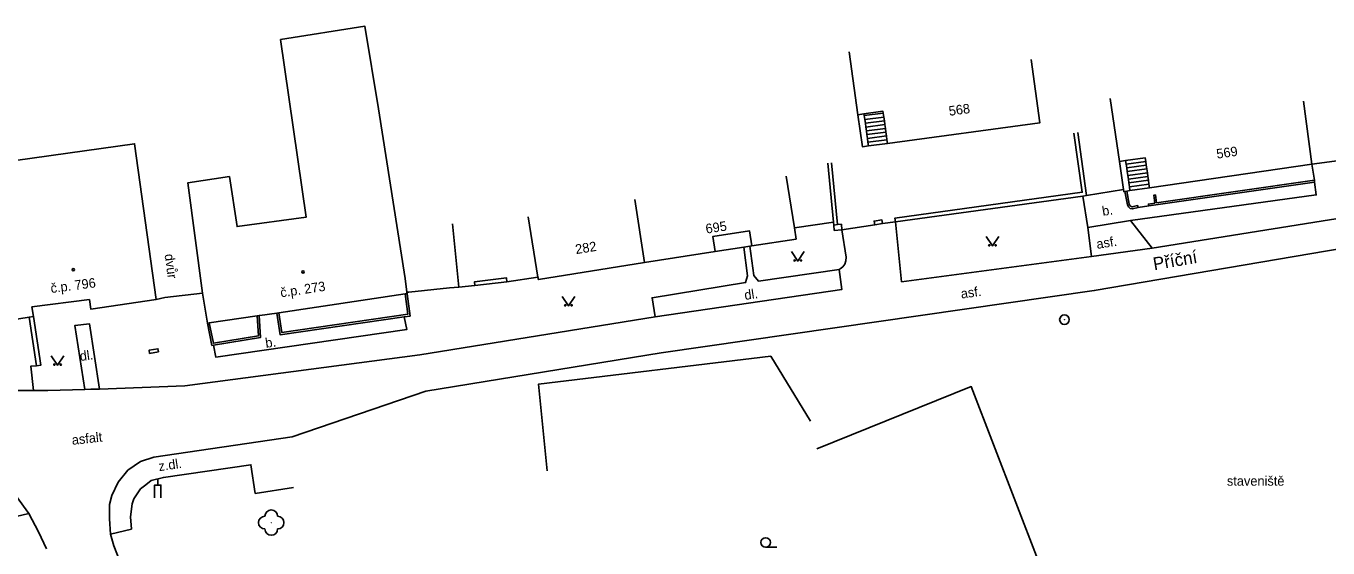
# Model space of a CAD drawing. Extents: x -577457 to -568404, y -1208466 to -1201387.
# Drawn here: x -575093.5 to -574991.3, y -1204442.2 to -1204401.2 of the extents above; entities that cross this region are included whole.
import ezdxf

# ---------------------------------------------------------------- set-up
doc = ezdxf.new("R2010")
doc.units = 0
for name, color, linetype in [('BUDOVY_MĚŘ', 7, 'Continuous'), ('BUDOVY_NEMĚŘ', 7, 'Continuous'), ('MAP_ZN_BP', 7, 'Continuous'), ('NÁZVY_ULIC_TOK_SMĚR', 7, 'Continuous'), ('OBVOD_PILÍŘE', 7, 'Continuous'), ('POMOC_POPIS', 7, 'Continuous'), ('ROZHRANÍ_PLOCH', 7, 'Continuous'), ('ZELEŇ', 7, 'Continuous'), ('ZN_BUDOV', 7, 'Continuous'), ('ZN_DOPLŇKOVÉ', 7, 'Continuous'), ('ZN_KULTUR', 7, 'Continuous'), ('Č_POPIS_ORIENT', 7, 'Continuous')]:
    doc.layers.add(name, color=color, linetype=linetype)

msp = doc.modelspace()

# ---------------------------------------------------------------- linework, layer by layer
at = {"layer": 'BUDOVY_MĚŘ'}
for points in [[(-575028.22, -1204408.17), (-575028.9, -1204403.22)], [(-575014.6, -1204403.84), (-575013.92, -1204408.8), (-575025.9, -1204410.44)], [(-575007.68, -1204411.84), (-575008.4, -1204406.9)], [(-574993.23, -1204407.11), (-574992.56, -1204412.06)], [(-575027.74, -1204408.1), (-575028.22, -1204408.17)], [(-575026.23, -1204408.06), (-575026.25, -1204407.9), (-575027.74, -1204408.1)], [(-575026.18, -1204408.36), (-575026.23, -1204408.06)], [(-575026.14, -1204408.65), (-575026.18, -1204408.36)], [(-575026.1, -1204408.95), (-575026.14, -1204408.65)], [(-575026.06, -1204409.25), (-575026.1, -1204408.95)], [(-575026.02, -1204409.54), (-575026.06, -1204409.25)], [(-575025.98, -1204409.84), (-575026.02, -1204409.54)], [(-575025.94, -1204410.14), (-575025.98, -1204409.84)], [(-575025.9, -1204410.44), (-575025.94, -1204410.14)], [(-574982.55, -1204410.71), (-574992.56, -1204412.06)], [(-575005.62, -1204411.84), (-575005.66, -1204411.55), (-575007.2, -1204411.77)], [(-575007.2, -1204411.77), (-575007.68, -1204411.84)], [(-575005.57, -1204412.13), (-575005.62, -1204411.84)], [(-575005.53, -1204412.43), (-575005.57, -1204412.13)], [(-575005.48, -1204412.73), (-575005.53, -1204412.43)], [(-575005.44, -1204413.02), (-575005.48, -1204412.73)], [(-574992.56, -1204412.06), (-575005.32, -1204413.92)], [(-575033.84, -1204413), (-575033.21, -1204417.06)], [(-575005.4, -1204413.32), (-575005.44, -1204413.02)], [(-575005.36, -1204413.62), (-575005.4, -1204413.32)], [(-575005.32, -1204413.92), (-575005.36, -1204413.62)], [(-575045.73, -1204414.84), (-575044.97, -1204419.78)], [(-575059.55, -1204421.72), (-575060.05, -1204416.75)], [(-575053.34, -1204420.93), (-575054.1, -1204416.19)], [(-575033.21, -1204417.06), (-575033.07, -1204417.95), (-575036.55, -1204418.49)], [(-575037.18, -1204418.58), (-575039.42, -1204418.93)], [(-575036.71, -1204418.51), (-575037.18, -1204418.58)], [(-575036.55, -1204418.49), (-575036.71, -1204418.51)], [(-575044.97, -1204419.78), (-575053.31, -1204421.13), (-575053.34, -1204420.93)], [(-575039.42, -1204418.93), (-575044.97, -1204419.78)], [(-575060.29, -1204421.79), (-575059.55, -1204421.72)], [(-575083.32, -1204422.7), (-575088.46, -1204423.45), (-575088.57, -1204422.7), (-575093.08, -1204423.28), (-575092.97, -1204424.04)], [(-575079.3, -1204424.56), (-575079.68, -1204422.21)], [(-575063.77, -1204422.26), (-575073.7, -1204423.74)], [(-575063.61, -1204422.24), (-575063.77, -1204422.26)], [(-575063.63, -1204422.13), (-575063.48, -1204422.12)], [(-575063.63, -1204422.13), (-575063.61, -1204422.24)], [(-575075.39, -1204423.98), (-575079.15, -1204424.54)], [(-575075.24, -1204423.96), (-575075.39, -1204423.98)], [(-575075.19, -1204423.95), (-575075.24, -1204423.96)], [(-575073.7, -1204423.74), (-575073.86, -1204423.76)], [(-575093.3, -1204424.09), (-575093.45, -1204424.11)], [(-575092.97, -1204424.04), (-575093.3, -1204424.09)], [(-575079.15, -1204424.54), (-575079.3, -1204424.56)]]:
    msp.add_lwpolyline(points, dxfattribs=at)
at = {"layer": 'BUDOVY_NEMĚŘ'}
for points in [[(-575079.68, -1204422.21), (-575080.84, -1204413.53), (-575077.57, -1204413.03), (-575076.97, -1204416.97), (-575071.54, -1204416.22), (-575073.55, -1204402.26), (-575066.95, -1204401.2), (-575065.87, -1204407.72), (-575063.78, -1204421.04), (-575063.63, -1204422.13)], [(-575098.32, -1204412.32), (-575085.02, -1204410.46), (-575083.32, -1204422.7)]]:
    msp.add_lwpolyline(points, dxfattribs=at)
at = {"layer": 'MAP_ZN_BP'}
for radius in [0.375, 0.0005]:
    msp.add_circle((-575012, -1204424.28), radius, dxfattribs=at)
at = {"layer": 'OBVOD_PILÍŘE'}
msp.add_lwpolyline([(-575083.15, -1204426.81), (-575083.84, -1204426.93), (-575083.88, -1204426.68), (-575083.19, -1204426.56), (-575083.15, -1204426.81)], dxfattribs=at)
at = {"layer": 'ROZHRANÍ_PLOCH'}
for points in [[(-575027.72, -1204408.24), (-575026.23, -1204408.06)], [(-575027.67, -1204408.54), (-575026.18, -1204408.36)], [(-575027.63, -1204408.84), (-575026.14, -1204408.65)], [(-575072.64, -1204433.48), (-575062.14, -1204429.9), (-575043.66, -1204426.88), (-575009.66, -1204422), (-574980.88, -1204417.08), (-574965.97, -1204414.47), (-574948, -1204411.43), (-574934.63, -1204408.74)], [(-575027.59, -1204409.14), (-575026.1, -1204408.95)], [(-575027.55, -1204409.43), (-575026.06, -1204409.25)], [(-575027.51, -1204409.73), (-575026.02, -1204409.54)], [(-575027.47, -1204410.03), (-575025.98, -1204409.84)], [(-575027.43, -1204410.33), (-575025.94, -1204410.14)], [(-575027.39, -1204410.62), (-575025.9, -1204410.44)], [(-574959.74, -1204410.24), (-574960.24, -1204411.4), (-574966.07, -1204412.35), (-574981.69, -1204414.91), (-575005.1, -1204418.65)], [(-575007.16, -1204412.05), (-575005.62, -1204411.84)], [(-575007.11, -1204412.34), (-575005.57, -1204412.13)], [(-575007.07, -1204412.64), (-575005.53, -1204412.43)], [(-575007.02, -1204412.94), (-575005.48, -1204412.73)], [(-574992.56, -1204412.06), (-574992.37, -1204413.31)], [(-575006.98, -1204413.23), (-575005.44, -1204413.02)], [(-575006.94, -1204413.53), (-575005.4, -1204413.32)], [(-575006.9, -1204413.83), (-575005.36, -1204413.62)], [(-574992.35, -1204413.46), (-574992.22, -1204414.47), (-575006.82, -1204416.49)], [(-574992.37, -1204413.31), (-574992.35, -1204413.46)], [(-575010.16, -1204417.03), (-575010.56, -1204414.57)], [(-575006.86, -1204414.13), (-575005.32, -1204413.92)], [(-575009.87, -1204419.31), (-575024.79, -1204421.3), (-575025.27, -1204416.6)], [(-575006.82, -1204416.49), (-575010.16, -1204417.03)], [(-575006.82, -1204416.49), (-575005.1, -1204418.65)], [(-575029.47, -1204417.21), (-575029.15, -1204419.38), (-575029.16, -1204419.65), (-575029.25, -1204419.91), (-575029.41, -1204420.13), (-575029.62, -1204420.29), (-575029.7, -1204420.33)], [(-575009.87, -1204419.31), (-575010.16, -1204417.03)], [(-575037.18, -1204418.58), (-575036.89, -1204420.83), (-575037.04, -1204421.37), (-575044.38, -1204422.56), (-575044.15, -1204424.05)], [(-575029.7, -1204420.33), (-575036.03, -1204421.25), (-575036.39, -1204420.81), (-575036.71, -1204418.51)], [(-575005.1, -1204418.65), (-575009.87, -1204419.31)], [(-575029.7, -1204420.33), (-575029.47, -1204421.9), (-575044.15, -1204424.05)], [(-575087.78, -1204429.73), (-575088.55, -1204424.61), (-575089.7, -1204424.73), (-575088.93, -1204429.77)], [(-575044.15, -1204424.05), (-575062.63, -1204427.04), (-575081.08, -1204429.48), (-575087.78, -1204429.73)], [(-575063.84, -1204424.07), (-575063.65, -1204425.06), (-575078.63, -1204427.24), (-575078.83, -1204426.29)], [(-575092.96, -1204429.85), (-575093.17, -1204427.94), (-575092.71, -1204427.9)], [(-575092.96, -1204429.85), (-575094.75, -1204429.86), (-575095.12, -1204429.85)], [(-575088.93, -1204429.77), (-575091.84, -1204429.85), (-575092.96, -1204429.85)], [(-575087.78, -1204429.73), (-575088.46, -1204429.75), (-575088.93, -1204429.77)], [(-575086.9, -1204441.13), (-575086.99, -1204439.94), (-575087, -1204438.8), (-575086.81, -1204438.1), (-575086.32, -1204437.06), (-575085.54, -1204436.11), (-575084.56, -1204435.43), (-575083.51, -1204435.09), (-575072.64, -1204433.48)], [(-575098.36, -1204435.19), (-575097.42, -1204435.54), (-575096.02, -1204436.48), (-575094.28, -1204438.18), (-575093.33, -1204439.52), (-575095.79, -1204440.08)], [(-575082.17, -1204453.5), (-575086.64, -1204442.06), (-575086.9, -1204441.13), (-575085.27, -1204440.74), (-575085.33, -1204439.77), (-575085.22, -1204438.76), (-575085.08, -1204438.35), (-575084.56, -1204437.58), (-575084.14, -1204437.25), (-575083.73, -1204436.91), (-575082.75, -1204436.68), (-575075.88, -1204435.68), (-575075.55, -1204437.94), (-575072.53, -1204437.47)], [(-575093.33, -1204439.52), (-575092.57, -1204440.95), (-575091.95, -1204442.28)]]:
    msp.add_lwpolyline(points, dxfattribs=at)
at = {"layer": 'ZELEŇ'}
msp.add_circle((-575074.29, -1204440.23), 0.0005, dxfattribs=at)
for centre, start, end in [((-575074.29, -1204439.73), 0, 180), ((-575074.79, -1204440.23), 90, 270), ((-575073.79, -1204440.23), 270, 90), ((-575074.29, -1204440.73), 180, 360)]:
    msp.add_arc(centre, 0.5, start, end, dxfattribs=at)
at = {"layer": 'ZN_BUDOV'}
for centre in [(-575089.83, -1204420.35), (-575071.79, -1204420.53)]:
    msp.add_circle(centre, 0.0875, dxfattribs=at)
at = {"layer": 'ZN_DOPLŇKOVÉ'}
msp.add_line((-575083.2, -1204437.28), (-575083.2, -1204436.78), dxfattribs=at)
for points in [[(-575028.22, -1204408.17), (-575027.87, -1204410.69), (-575027.39, -1204410.62)], [(-575027.72, -1204408.24), (-575027.74, -1204408.1)], [(-575027.67, -1204408.54), (-575027.72, -1204408.24)], [(-575027.63, -1204408.84), (-575027.67, -1204408.54)], [(-575027.59, -1204409.14), (-575027.63, -1204408.84)], [(-575027.55, -1204409.43), (-575027.59, -1204409.14)], [(-575027.51, -1204409.73), (-575027.55, -1204409.43)], [(-575011.25, -1204409.61), (-575010.6, -1204414.27), (-575025.31, -1204416.3), (-575025.27, -1204416.6)], [(-575010.95, -1204409.57), (-575010.27, -1204414.53)], [(-575027.47, -1204410.03), (-575027.51, -1204409.73)], [(-575027.43, -1204410.33), (-575027.47, -1204410.03)], [(-575027.39, -1204410.62), (-575027.43, -1204410.33)], [(-575030.58, -1204411.99), (-575030.14, -1204416.62)], [(-575030.28, -1204411.96), (-575029.82, -1204416.81)], [(-575007.68, -1204411.84), (-575007.36, -1204414.04)], [(-575007.16, -1204412.05), (-575007.2, -1204411.77)], [(-575007.11, -1204412.34), (-575007.16, -1204412.05)], [(-575007.07, -1204412.64), (-575007.11, -1204412.34)], [(-575007.02, -1204412.94), (-575007.07, -1204412.64)], [(-575006.98, -1204413.23), (-575007.02, -1204412.94)], [(-575006.94, -1204413.53), (-575006.98, -1204413.23)], [(-575006.9, -1204413.83), (-575006.94, -1204413.53)], [(-574992.37, -1204413.31), (-575004.76, -1204415.09), (-575004.85, -1204414.48), (-575004.99, -1204414.5), (-575004.91, -1204415.12), (-575005.4, -1204415.19), (-575005.38, -1204415.33)], [(-574992.35, -1204413.46), (-575005.38, -1204415.33)], [(-575010.56, -1204414.57), (-575025.27, -1204416.6)], [(-575010.27, -1204414.53), (-575010.56, -1204414.57)], [(-575007.36, -1204414.04), (-575010.27, -1204414.53)], [(-575007.36, -1204414.04), (-575007.34, -1204414.21), (-575007.26, -1204414.2)], [(-575007.26, -1204414.2), (-575007.11, -1204414.17)], [(-575006.22, -1204415.46), (-575006.66, -1204415.57), (-575006.84, -1204415.53), (-575006.98, -1204415.42), (-575007.05, -1204415.26), (-575007.26, -1204414.2)], [(-575007.11, -1204414.17), (-575006.86, -1204414.13)], [(-575006.22, -1204415.46), (-575006.26, -1204415.32), (-575006.67, -1204415.42), (-575006.81, -1204415.37), (-575006.89, -1204415.26), (-575006.91, -1204415.21), (-575007.11, -1204414.17)], [(-575006.86, -1204414.13), (-575006.9, -1204413.83)], [(-575005.38, -1204415.33), (-575006.22, -1204415.46)], [(-575033.21, -1204417.06), (-575030.14, -1204416.62)], [(-575030.14, -1204416.62), (-575030.12, -1204416.84)], [(-575030.12, -1204416.84), (-575029.82, -1204416.81)], [(-575029.47, -1204417.21), (-575030.08, -1204417.26), (-575030.12, -1204416.84)], [(-575029.82, -1204416.81), (-575029.51, -1204416.78), (-575029.47, -1204417.21)], [(-575026.9, -1204416.83), (-575029.47, -1204417.21)], [(-575026.29, -1204416.73), (-575026.34, -1204416.43), (-575026.95, -1204416.53), (-575026.9, -1204416.83)], [(-575026.29, -1204416.73), (-575026.9, -1204416.83)], [(-575025.27, -1204416.6), (-575026.29, -1204416.73)], [(-575036.55, -1204418.49), (-575036.73, -1204417.3), (-575039.61, -1204417.74), (-575039.42, -1204418.93)], [(-575053.34, -1204420.93), (-575055.78, -1204421.3)], [(-575063.48, -1204422.12), (-575060.29, -1204421.79)], [(-575058.3, -1204421.6), (-575059.55, -1204421.72)], [(-575058.3, -1204421.6), (-575058.33, -1204421.31), (-575055.81, -1204421), (-575055.78, -1204421.3)], [(-575055.78, -1204421.3), (-575058.3, -1204421.6)], [(-575082.64, -1204422.55), (-575083.32, -1204422.7)], [(-575079.68, -1204422.21), (-575082.64, -1204422.55)], [(-575063.77, -1204422.26), (-575063.57, -1204423.86), (-575073.45, -1204425.29), (-575073.7, -1204423.74)], [(-575063.61, -1204422.24), (-575063.39, -1204424), (-575063.84, -1204424.07)], [(-575075.39, -1204423.98), (-575075.28, -1204425.54), (-575078.83, -1204426.14), (-575079.15, -1204424.54)], [(-575075.24, -1204423.96), (-575075.12, -1204425.67), (-575078.83, -1204426.29)], [(-575073.86, -1204423.76), (-575075.19, -1204423.95)], [(-575063.84, -1204424.07), (-575073.58, -1204425.48), (-575073.86, -1204423.76)], [(-575093.45, -1204424.11), (-575095.95, -1204424.49)], [(-575093.3, -1204424.09), (-575092.71, -1204427.9)], [(-575092.71, -1204427.9), (-575092.37, -1204427.85), (-575092.97, -1204424.04)], [(-575078.83, -1204426.29), (-575078.95, -1204426.31), (-575079.3, -1204424.56)], [(-575052.62, -1204436.15), (-575053.29, -1204429.34), (-575035.06, -1204427.14), (-575031.94, -1204432.26)], [(-575031.44, -1204434.42), (-575019.32, -1204429.54), (-575014.05, -1204443.22)], [(-575083.45, -1204438.28), (-575083.45, -1204437.28), (-575082.95, -1204437.28), (-575082.95, -1204438.28)]]:
    msp.add_lwpolyline(points, dxfattribs=at)
at = {"layer": 'ZN_KULTUR'}
msp.add_line((-575035.46, -1204442.17), (-575034.58, -1204442.17), dxfattribs=at)
for points in [[(-575018.15, -1204417.74), (-575017.65, -1204418.49), (-575017.15, -1204417.74)], [(-575033.44, -1204418.93), (-575032.94, -1204419.68), (-575032.44, -1204418.93)], [(-575051.45, -1204422.45), (-575050.95, -1204423.2), (-575050.45, -1204422.45)], [(-575091.57, -1204427.11), (-575091.07, -1204427.86), (-575090.57, -1204427.11)]]:
    msp.add_lwpolyline(points, dxfattribs=at)
for centre, radius in [((-575017.9, -1204418.44), 0.05), ((-575017.4, -1204418.44), 0.05), ((-575033.19, -1204419.63), 0.05), ((-575032.69, -1204419.63), 0.05), ((-575051.2, -1204423.15), 0.05), ((-575050.7, -1204423.15), 0.05), ((-575091.32, -1204427.81), 0.05), ((-575090.82, -1204427.81), 0.05), ((-575035.46, -1204441.79), 0.375)]:
    msp.add_circle(centre, radius, dxfattribs=at)

# ---------------------------------------------------------------- texts
at = {"layer": 'NÁZVY_ULIC_TOK_SMĚR'}
msp.add_text('Příční', height=1, rotation=9.79, dxfattribs=at).set_placement((-575004.95, -1204420.4))
at = {"layer": 'POMOC_POPIS'}
for s, rotation, p in [('b.', 9.18, (-575008.98, -1204416.13)), ('asf.', 9.18, (-575009.43, -1204418.72)), ('dvůr', 277.9072, (-575082.67, -1204419.16)), ('dl.', 8.32, (-575037.08, -1204422.73)), ('asf.', 7.6, (-575020.09, -1204422.62)), ('b.', 8.27, (-575074.7, -1204426.5)), ('dl.', 7.44, (-575089.28, -1204427.53)), ('asfalt', 6.2416, (-575089.91, -1204434.12)), ('z.dl.', 8.2818, (-575083.09, -1204436.19))]:
    msp.add_text(s, height=0.75, rotation=rotation, dxfattribs=at).set_placement(p)
msp.add_text('staveniště', height=0.75, dxfattribs=at).set_placement((-574999.24, -1204437.33))
at = {"layer": 'Č_POPIS_ORIENT'}
for s, rotation, p in [('568', 7.79, (-575021.03, -1204408.26)), ('569', 8.26, (-575000.01, -1204411.63)), ('695', 8.79, (-575040.12, -1204417.52)), ('282', 9.13, (-575050.35, -1204419.13)), ('č.p. 796', 7.3282, (-575091.57, -1204422.19)), ('č.p. 273', 8.4771, (-575073.52, -1204422.53))]:
    msp.add_text(s, height=0.75, rotation=rotation, dxfattribs=at).set_placement(p)

doc.saveas('drawing.dxf')
